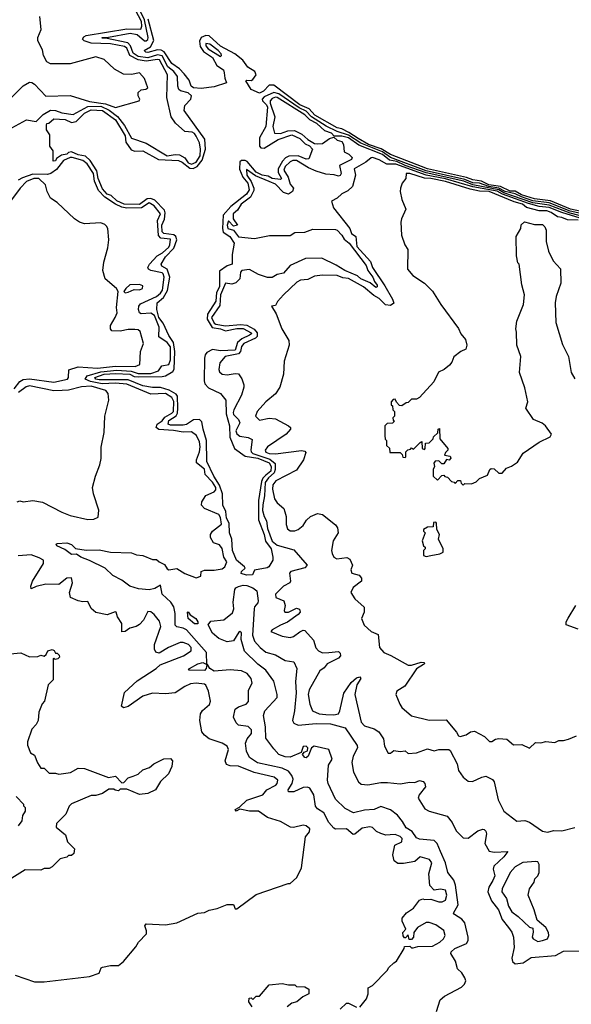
# Model space of a CAD drawing. Extents: x 2472589 to 2662339, y 701009 to 849030.
# Tile 266 of 406: x 2534674 to 2538083, y 793350 to 799436. Entities that reach past the tile are written whole.
import ezdxf

# ---------------------------------------------------------------- set-up
doc = ezdxf.new("R2010")
doc.units = 0

msp = doc.modelspace()

# ---------------------------------------------------------------- linework, layer by layer
at = {"layer": '0CON05XD'}
for points in [[(2535625, 797441.5), (2535594.8, 797485), (2535559.6, 797559.6), (2535533.8, 797595), (2535521.4, 797645), (2535523.1, 797685), (2535561.6, 797718.4), (2535587.2, 797762.8), (2535601.5, 797845), (2535584.6, 797894.6), (2535552.6, 797912.6), (2535548.6, 797925), (2535575, 797970.5), (2535626.4, 798023.6), (2535644.1, 798075), (2535639.5, 798095), (2535625.9, 798105.9), (2535565, 798113.6), (2535554.9, 798124.9), (2535552.4, 798165), (2535568, 798202), (2535572.9, 798242.9), (2535569.2, 798259.2), (2535509.6, 798319.6), (2535485, 798331.7), (2535461.3, 798328.7), (2535415, 798293.8), (2535319.2, 798295), (2535275, 798316.8), (2535238.9, 798348.9), (2535215, 798357.5), (2535185, 798391.2), (2535158, 798455), (2535151.6, 798501.6), (2535109.1, 798565), (2535081.5, 798591.5), (2535035, 798601.5), (2534995, 798619.4), (2534975.3, 798614.7), (2534964.5, 798604.5), (2534931.7, 798598.3), (2534901.7, 798578.3), (2534895, 798563.3), (2534881.7, 798561.7), (2534880, 798625), (2534860, 798655), (2534860, 798725), (2534840, 798755), (2534840, 798785), (2534842.5, 798795), (2534853, 798797), (2534885, 798823.3), (2534955, 798820), (2534995, 798801.4), (2535022.7, 798807.3), (2535075, 798857.7), (2535115, 798879.2), (2535185, 798875.2), (2535265, 798816.1), (2535325, 798718.1), (2535329.2, 798679.2), (2535361.8, 798631.8), (2535385, 798622.7), (2535434.2, 798625), (2535531, 798571), (2535655, 798565.5), (2535678.5, 798555), (2535725, 798517.4), (2535745, 798516.9), (2535770.9, 798529.1), (2535801.8, 798568.2), (2535822.1, 798635), (2535817.8, 798697.8), (2535691.2, 798875), (2535694.5, 798905), (2535731.7, 798945), (2535736.1, 798965), (2535715, 798982.9), (2535666.8, 798996.8), (2535657.5, 799005), (2535650.5, 799025), (2535649.2, 799085), (2535626.4, 799115), (2535590, 799145), (2535555, 799212.1), (2535525, 799219), (2535465, 799201), (2535405, 799209.2), (2535375, 799228.3), (2535358.3, 799275), (2535342.2, 799292.2), (2535205, 799322.5), (2535185, 799320), (2535183.3, 799325), (2535223.1, 799326.9), (2535356.7, 799353.3), (2535400.3, 799345), (2535445, 799305.7), (2535455, 799305.2), (2535465, 799313.5), (2535467.7, 799325), (2535445.7, 799435), (2535406.3, 799515)], [(2534615, 798946.2), (2534695, 799026.2), (2534735, 799048.8), (2534748, 799048), (2534765, 799036.7), (2534835, 798963.8), (2534985, 798966.7), (2535105, 798930), (2535205, 798915.5), (2535265, 798894), (2535412.5, 798935), (2535416.2, 798945), (2535405.6, 798965), (2535405.7, 798985), (2535425, 799001.4), (2535453.9, 799006.1), (2535466.2, 799015), (2535445, 799072.5), (2535415, 799107.5), (2535363.9, 799096.1), (2535315, 799100), (2535259.7, 799129.7), (2535195, 799188.8), (2535145, 799206.2), (2534985, 799163.3), (2534865, 799163.3), (2534842.5, 799175), (2534820, 799215), (2534815, 799250), (2534786.7, 799305), (2534786.7, 799325), (2534806.7, 799375), (2534797.5, 799455)], [(2534625, 798767.5), (2534715, 798817.3), (2534775, 798807.1), (2534819.1, 798850.9), (2534864.2, 798875.8), (2534895, 798875.3), (2534935, 798860.6), (2535005, 798848.9), (2535095, 798898.5), (2535175, 798900.7), (2535226, 798876), (2535277.3, 798837.3), (2535320.9, 798780.9), (2535365, 798702.9), (2535455, 798671.9), (2535585, 798595.4), (2535635, 798603.3), (2535660.7, 798600.7), (2535695, 798581.2), (2535715, 798550.6), (2535735, 798543.8), (2535765.1, 798555), (2535788.4, 798595), (2535792, 798635), (2535785, 798674), (2535765.3, 798715), (2535755, 798731.8), (2535740.2, 798740.2), (2535695, 798745.7), (2535637.1, 798797.1), (2535610.9, 798835), (2535584, 798955), (2535587.5, 799095), (2535537, 799187), (2535525, 799190.2), (2535455, 799180), (2535405, 799187.2), (2535354.4, 799214.4), (2535335, 799260), (2535321.1, 799271.1), (2535235, 799287), (2535115, 799290.1), (2535073.1, 799305), (2535062.7, 799315), (2535069.9, 799330.1), (2535085, 799338.8), (2535335, 799380), (2535422.9, 799377.1), (2535429.4, 799395), (2535427.5, 799425), (2535388.8, 799495)], [(2536765, 798701.3), (2536708.5, 798738.5), (2536665, 798760.6), (2536635, 798766.6), (2536497.6, 798845), (2536462.5, 798885), (2536405, 798910.4), (2536245, 799030.3), (2536215, 799031.7), (2536180.5, 798995), (2536155, 798982.6), (2536105, 799004.3), (2536072.3, 799057.7), (2536075, 799062.5), (2536105, 799059.4), (2536115, 799066.9), (2536134.3, 799095), (2536127.8, 799115), (2536083, 799143), (2536052.5, 799185), (2536003.6, 799225), (2535915, 799272.6), (2535845, 799336), (2535825, 799338.6), (2535794.7, 799325.3), (2535786, 799304), (2535789.8, 799269.8), (2535809.5, 799239.5), (2535865, 799202.5), (2535892.3, 799152.3), (2535932.9, 799125), (2535938.3, 799108.3), (2535940.6, 799075), (2535951.2, 799045), (2535875, 799021.4), (2535795, 799011.5), (2535747.5, 799015), (2535733.5, 799025), (2535721.9, 799061.9), (2535690.7, 799100.7), (2535661.2, 799131.2), (2535614, 799165), (2535567.1, 799237.1), (2535547.1, 799247.1), (2535525, 799248.7), (2535465, 799233.8), (2535453.3, 799235), (2535442.5, 799245), (2535481.2, 799268.8), (2535503.1, 799306.9), (2535468.7, 799438.7)], [(2535915, 799208.2), (2535921.8, 799215), (2535919.7, 799225), (2535900.8, 799245), (2535849.1, 799285), (2535825, 799288.5), (2535823.3, 799275), (2535838.9, 799255), (2535915, 799208.2)], [(2538369.1, 798189.1), (2538075, 798251.7), (2537945, 798303.4), (2537845, 798317), (2537775, 798340.1), (2537735, 798360.1), (2537674.4, 798374.4), (2537635, 798395.6), (2537572.2, 798405), (2537515, 798424.8), (2537475, 798428.2), (2537425, 798448.9), (2537185, 798502.7), (2536965, 798585.1), (2536915, 798618.4), (2536782.4, 798672.4), (2536705, 798723.1), (2536635, 798745.3), (2536567.5, 798777.5), (2536476.3, 798835), (2536445, 798869.6), (2536400.8, 798890.8), (2536275, 798978), (2536245, 798985.6), (2536185, 798959.1), (2536171.8, 798945), (2536173.4, 798935), (2536199, 798909), (2536204.3, 798894.3), (2536194.2, 798775), (2536156.7, 798705), (2536156.6, 798655), (2536165, 798643.5), (2536185, 798642.7), (2536270.6, 798695), (2536355, 798724.5), (2536405, 798700.8), (2536438.7, 798668.7), (2536465, 798656.9), (2536482.5, 798635), (2536460, 798575), (2536444.7, 798574.7), (2536394.5, 798594.5), (2536337.7, 798592.3), (2536317.4, 798582.6), (2536297.9, 798562.1), (2536270.8, 798515), (2536270.6, 798490.6), (2536291.8, 798455), (2536285, 798448.8), (2536235, 798454.6), (2536208.6, 798468.6), (2536173.1, 798475), (2536135, 798494.5), (2536079.5, 798559.5), (2536066.5, 798566.5), (2536045, 798566.4), (2536033.4, 798556.6), (2536031.2, 798511.2), (2536052.7, 798462.7), (2536084.1, 798425), (2536091.6, 798385), (2536075, 798357.8), (2535978, 798282), (2535932.1, 798227.9), (2535927.5, 798145), (2535931.8, 798121.8), (2535971.5, 798095), (2536000, 798055), (2535987.5, 797985), (2535987.5, 797925), (2535956.1, 797913.9), (2535908.3, 797881.7), (2535908, 797785), (2535890.3, 797749.7), (2535885, 797695.6), (2535835.1, 797614.9), (2535832, 797585), (2535863, 797533), (2535915, 797525.4), (2535945, 797513.3), (2536015, 797527.1), (2536055, 797528.1), (2536105, 797500), (2536105.8, 797494.2), (2536095, 797485.9), (2536046.7, 797463.3), (2536019.8, 797440.2), (2536005, 797393.5), (2535915, 797389.4), (2535865, 797396.7), (2535831, 797379), (2535820, 797365), (2535815.2, 797344.8), (2535813.3, 797203.3), (2535817.4, 797185), (2535840.4, 797160.4), (2535915, 797125.8), (2535947.6, 797085), (2535950.3, 797000.3), (2535971.1, 796925), (2535972.3, 796855), (2536001.1, 796785), (2536067.8, 796737.8), (2536145, 796725.6), (2536215, 796696.6), (2536228, 796675), (2536225.1, 796645), (2536195, 796621.7), (2536177.2, 796602.8), (2536168.5, 796581.5), (2536149.4, 796465), (2536149.6, 796345), (2536185.5, 796255), (2536192.3, 796212.3), (2536228.4, 796165), (2536238.9, 796115), (2536237.3, 796095), (2536214.5, 796055), (2536202.4, 796047.6), (2536125, 796033.8), (2536112.5, 796005), (2536075, 796002.6), (2536043.4, 796013.4), (2536043.8, 796026.2), (2536066.7, 796045), (2536063.3, 796055), (2536013.3, 796095), (2535988, 796155), (2535984.2, 796225), (2535970.5, 796265), (2535968.4, 796325), (2535951.9, 796355), (2535947, 796397), (2535929.5, 796435), (2535926.2, 796506.2), (2535909.4, 796559.4), (2535872.7, 796615), (2535830.4, 796705), (2535827.7, 796835), (2535806.8, 796905), (2535800.4, 796950.4), (2535784.7, 796964.7), (2535748.1, 796961.9), (2535705, 796934.8), (2535685, 796929.4), (2535605, 796929.2), (2535591.1, 796935), (2535595, 796957.8), (2535641.8, 796988.2), (2535649.6, 797005), (2535652, 797035), (2535648.5, 797108.5), (2535641.2, 797121.2), (2535596.9, 797146.9), (2535545, 797162.6), (2535495, 797161.9), (2535435, 797172.4), (2535345, 797209.4), (2535165, 797211), (2535143.6, 797215), (2535137.8, 797225), (2535195, 797245.3), (2535265, 797248.3), (2535354.2, 797245), (2535381.3, 797231.3), (2535405, 797227.8), (2535555, 797230.4), (2535574.6, 797235.4), (2535619.5, 797260.5), (2535627.6, 797275), (2535631.7, 797385), (2535625, 797441.5)], [(2538235, 798199.1), (2538075, 798239.5), (2537945, 798289.8), (2537845, 798304.8), (2537666.7, 798366.7), (2537634.8, 798385), (2537475, 798415.7), (2537417.5, 798437.5), (2537185, 798489.2), (2537055, 798535.1), (2537005, 798559.5), (2536958.3, 798568.3), (2536915, 798601.9), (2536770.5, 798660.5), (2536705, 798705.8), (2536664.5, 798715.5), (2536616.2, 798716.2), (2536601.4, 798735), (2536559.5, 798749.5), (2536510.2, 798795), (2536466.7, 798816.7), (2536435, 798847.6), (2536265, 798955.2), (2536255, 798958), (2536235, 798949.8), (2536220.7, 798935), (2536220.8, 798920.8), (2536250.8, 798835), (2536237.5, 798775), (2536249.2, 798735), (2536285, 798731.6), (2536330.4, 798749.6), (2536371.9, 798751.9), (2536418.1, 798728.1), (2536455, 798694.9), (2536495, 798671.5), (2536511.6, 798668.4), (2536545, 798670.2), (2536588.1, 798701.9), (2536615, 798710), (2536635, 798690.8), (2536665, 798682.5), (2536673.9, 798665), (2536679.1, 798619.1), (2536707.9, 798605), (2536728.9, 798585), (2536725, 798572.2), (2536650.7, 798535), (2536660.7, 798485), (2536655, 798472.2), (2536645, 798468.1), (2536616.9, 798476.9), (2536565, 798480.6), (2536505, 798499), (2536459.6, 798519.6), (2536385, 798565.8), (2536360.8, 798565), (2536345, 798557.6), (2536315, 798527.5), (2536306.2, 798505), (2536332.6, 798462.6), (2536345, 798418.8), (2536366.7, 798395), (2536360, 798375), (2536335, 798357.5), (2536305, 798368.8), (2536255, 798420), (2536215, 798436.6), (2536130.2, 798470.2), (2536075, 798509.2), (2536078.1, 798475), (2536103.9, 798435), (2536120.6, 798395), (2536120.4, 798379.6), (2536100.2, 798339.8), (2536042.9, 798295), (2536020.8, 798259.2), (2535993.3, 798235), (2535992.5, 798205), (2536020, 798165), (2535995, 798160), (2535965, 798193.3), (2535955.6, 798165), (2535960.9, 798145), (2535994.4, 798134.4), (2536025, 798094), (2536125, 798084.3), (2536217.3, 798102.7), (2536345, 798102.1), (2536375, 798120), (2536436.9, 798123.1), (2536485, 798141.5), (2536625, 798139.2), (2536635.1, 798135.1), (2536664.7, 798105), (2536679.8, 798079.8), (2536710.5, 798055), (2536815, 797916.9), (2536825.8, 797885.8), (2536857.1, 797845), (2536866.8, 797816.8), (2536882.5, 797795), (2536883.3, 797785), (2536875, 797780.8), (2536839.3, 797809.3), (2536782.5, 797835), (2536761.8, 797851.8), (2536682.9, 797885), (2536628.9, 797918.9), (2536541.1, 797961.1), (2536440.7, 797959.3), (2536345, 797916.4), (2536305, 797869.7), (2536265, 797860.3), (2536235, 797843.3), (2536205, 797842.6), (2536150.3, 797860.3), (2536095, 797892.6), (2536047.5, 797885), (2536037.5, 797875), (2536033.8, 797835), (2536010.5, 797809.5), (2535985, 797802), (2535945, 797808), (2535915, 797736.2), (2535909.9, 797670.1), (2535859.2, 797595), (2535875, 797560.8), (2535885, 797553.8), (2535945, 797544.5), (2536038.5, 797551.5)], [(2538175, 798244.9), (2538078.4, 798265), (2537955, 798316.7), (2537855, 798328.5), (2537775, 798354.1), (2537736.6, 798376.6), (2537705, 798376.7), (2537644.3, 798404.3), (2537573.5, 798415), (2537527.9, 798437.9), (2537475, 798445.1), (2537435, 798461), (2537195, 798515.1), (2536965, 798602.5), (2536908.2, 798638.2), (2536830.4, 798665), (2536765, 798701.3)], [(2536962.3, 794397.7), (2536936.4, 794396.4), (2536906.1, 794406.1), (2536879.3, 794419.3), (2536854.1, 794444.1), (2536838.3, 794448.3), (2536791.2, 794438.8), (2536745, 794401.2), (2536735, 794400), (2536694.1, 794434.1), (2536625, 794433.8), (2536615, 794438.8), (2536584, 794475), (2536554.3, 794534.3), (2536515, 794559.2), (2536502, 794575), (2536491.2, 794645), (2536466.8, 794686.8), (2536452.3, 794692.3), (2536425, 794690), (2536367.3, 794662.7), (2536335, 794664.3), (2536333.6, 794675), (2536357.1, 794715), (2536362.9, 794742.9), (2536355.5, 794765), (2536335, 794790.4), (2536295, 794809.7), (2536143.3, 794843.3), (2536094.4, 794875), (2536075.7, 794915), (2536070, 794965), (2536079.1, 794990.9), (2536105.8, 795025), (2536105.8, 795045.8), (2536085, 795067.5), (2536025, 795076), (2536010.7, 795090.7), (2535995.8, 795125), (2536006.2, 795175), (2536025, 795189.2), (2536074.2, 795205.8), (2536087.9, 795222.1), (2536087, 795293), (2536110, 795335), (2536104.2, 795365), (2536080, 795395), (2536045, 795411.4), (2535975, 795417.1), (2535875, 795409.5), (2535848, 795425), (2535835, 795450), (2535830, 795450), (2535826.7, 795425), (2535815.5, 795414.5), (2535717.5, 795415), (2535723.3, 795425), (2535775, 795455.6), (2535805, 795462.5), (2535830, 795450), (2535827.5, 795525), (2535705, 795664.5), (2535685, 795675.6), (2535645, 795682.5), (2535635, 795693.3), (2535634.6, 795765), (2535626.4, 795806.4), (2535607.5, 795835), (2535555.3, 795885), (2535545, 795941.9), (2535508.8, 795921.2), (2535475, 795911.3), (2535407.5, 795917.5), (2535355, 795933.9), (2535305, 795971.6), (2535249.8, 795999.8), (2535202, 796045), (2535105, 796093.1), (2535051.2, 796115), (2535025, 796133.3), (2534995, 796130), (2534952.2, 796162.2), (2534902.5, 796185), (2534900, 796195), (2534905, 796197.5), (2534965, 796202.5), (2534995, 796193.3), (2535018.3, 796168.3), (2535085, 796158.1), (2535165, 796159.3), (2535235, 796144.1), (2535365, 796140), (2535395, 796128.3), (2535435, 796124.3), (2535495, 796100), (2535519.5, 796099.5), (2535535, 796084.5), (2535567.8, 796067.8), (2535585, 796041.2), (2535595, 796036.7), (2535645, 796043.3), (2535695, 796013.8), (2535765, 795986.7), (2535793, 795997), (2535796.2, 796025), (2535815, 796033.1), (2535875, 796033.6), (2535925, 796041.8), (2535941.5, 796055), (2535953.3, 796085), (2535936, 796115), (2535925, 796167.5), (2535909.5, 796189.5), (2535872.3, 796202.3), (2535853.6, 796236.4), (2535853.3, 796255), (2535865.9, 796274.1), (2535921.4, 796318.6), (2535915, 796358.8), (2535905, 796377.1), (2535816.7, 796415), (2535797.5, 796435), (2535800, 796455), (2535823.3, 796495), (2535875, 796518.1), (2535885, 796530.8), (2535885.4, 796545), (2535865, 796578), (2535820, 796625), (2535815, 796657.5), (2535766.1, 796696.1), (2535765.8, 796715), (2535784.5, 796765), (2535788.7, 796795), (2535785, 796826.2), (2535766.9, 796865), (2535735, 796888.1), (2535685, 796886.4), (2535625, 796897.5), (2535532.9, 796902.9), (2535516.5, 796915), (2535524.2, 796935.8), (2535555, 796956.7), (2535570.2, 796979.8), (2535615, 797003.9), (2535624.1, 797015), (2535625.4, 797075.4), (2535615, 797101.1), (2535575, 797125.7), (2535485, 797122.2), (2535335, 797184), (2535265, 797189.5), (2535184, 797186), (2535110.8, 797199.2), (2535077.5, 797215), (2535091.3, 797235), (2535175, 797258.7), (2535275, 797269.6), (2535362.8, 797262.8), (2535405, 797249.6), (2535485, 797248.7), (2535531.9, 797265), (2535552.5, 797297.5), (2535595.5, 797305), (2535605, 797333.3), (2535605, 797414.3), (2535585, 797440), (2535534.4, 797475), (2535535.2, 797535), (2535507.1, 797607.1), (2535485, 797622.4), (2535425, 797618.9), (2535414.5, 797624.5), (2535407.3, 797645), (2535410.4, 797665), (2535421.2, 797678.8), (2535519.2, 797725), (2535545, 797744.7), (2535556, 797765), (2535567, 797845), (2535560, 797865), (2535555, 797870.5), (2535483.8, 797885), (2535469.2, 797895), (2535465.7, 797905), (2535475.6, 797925), (2535522.7, 797977.3), (2535555.5, 797995), (2535595, 798030.9), (2535602.7, 798045), (2535605, 798079.5), (2535546, 798086), (2535532.1, 798102.1), (2535524.5, 798195), (2535545, 798236.7), (2535505, 798286), (2535475, 798304.7), (2535427, 798273), (2535335, 798270.9), (2535305, 798276.2), (2535265, 798296.7), (2535199.3, 798339.3), (2535160.6, 798380.6), (2535137.1, 798437.1), (2535130.7, 798485), (2535090.3, 798545), (2535065, 798565.1), (2534999.1, 798585), (2534985, 798584.3), (2534944.8, 798565.2), (2534900.7, 798509.3), (2534865.3, 798484.7), (2534845, 798479.2), (2534755, 798480.5), (2534690.8, 798459.2), (2534665, 798443.1)], [(2538165, 798201), (2538024.8, 798244.8), (2537945, 798275.7), (2537885, 798280.8), (2537819, 798299), (2537657.9, 798357.9), (2537625, 798375.2), (2537473.1, 798403.1), (2537305, 798452.6), (2537185, 798474.9), (2536997.6, 798542.4), (2536942.5, 798542.5), (2536895, 798570), (2536855, 798583.3), (2536845, 798582.5), (2536812, 798555), (2536740, 798515), (2536748.8, 798475), (2536730, 798405), (2536702.3, 798377.7), (2536665, 798360), (2536635, 798332.5), (2536600, 798315), (2536613, 798273), (2536713.3, 798145), (2536723.3, 798115), (2536751.9, 798095), (2536757.4, 798035), (2536841.3, 797941.3), (2536855, 797904.7), (2536930.6, 797790.6), (2536978, 797708), (2536985.6, 797684.4), (2536965, 797670), (2536934.2, 797674.2), (2536895, 797712.1), (2536861.4, 797731.4), (2536799.5, 797785), (2536705, 797837.2), (2536671.3, 797841.3), (2536635, 797855.6), (2536545, 797856.7), (2536495, 797850), (2536455, 797830), (2536410, 797825), (2536387, 797813), (2536304.1, 797735.9), (2536266.4, 797693.6), (2536255, 797670), (2536230, 797665), (2536258.8, 797618.8), (2536293.8, 797525), (2536337, 797453), (2536340, 797425), (2536307.5, 797325), (2536303.8, 797245), (2536280.8, 797165), (2536255, 797124), (2536194.2, 797075), (2536141.9, 797015), (2536131.9, 796985), (2536155, 796960.8), (2536215, 796972.9), (2536255, 796969.2), (2536335, 796926.7), (2536346.7, 796915), (2536348, 796905), (2536320, 796875), (2536204.3, 796795), (2536191.4, 796775), (2536195, 796762.9), (2536215, 796753.9), (2536255, 796753.2), (2536415, 796772.5), (2536435, 796769.2), (2536441.4, 796761.4), (2536428.1, 796715), (2536385, 796652.2), (2536255.8, 796585), (2536238.6, 796561.4), (2536236.4, 796535), (2536249.1, 796475), (2536265, 796450.6), (2536305.4, 796415.4), (2536311.9, 796395), (2536320, 796365), (2536320, 796315), (2536329.1, 796289.1), (2536345, 796275.8), (2536375, 796275.8), (2536395, 796285.8), (2536425, 796310), (2536446.9, 796343.1), (2536470, 796365), (2536515, 796384), (2536545, 796376.7), (2536625, 796313.8), (2536637.5, 796295), (2536642, 796265), (2536611.4, 796215), (2536600.6, 796155), (2536604, 796136), (2536615, 796113.8), (2536634.3, 796104.3), (2536695, 796112.5), (2536715, 796102.5), (2536730, 796065), (2536721.2, 796035), (2536725.9, 796015.9), (2536772.5, 796002.5), (2536786.7, 795985), (2536785.8, 795965), (2536733.6, 795926.4), (2536721.2, 795895), (2536745, 795856.7), (2536803.3, 795805), (2536802, 795775), (2536786, 795735), (2536803, 795693), (2536845, 795654), (2536890, 795635), (2536898, 795555), (2536925, 795523.8), (2536967, 795507), (2537075, 795446.2), (2537095, 795446), (2537155, 795465.8), (2537173, 795463), (2537176.2, 795455), (2537169.5, 795450.5), (2537127, 795423), (2537053.9, 795316.1), (2537003.9, 795286.1), (2536998.8, 795265), (2537022, 795205), (2537035, 795184), (2537095, 795132.5), (2537205, 795105.6), (2537308.3, 795108.3), (2537373.1, 795033.1), (2537385, 795010), (2537395, 795005.6), (2537432.5, 795015), (2537460, 795035), (2537485, 795038.8), (2537546.1, 795006.1), (2537577.5, 794975), (2537592.5, 794975), (2537615, 794990), (2537635, 794993.8), (2537685, 794990), (2537724.5, 794954.5), (2537776.1, 794956.1), (2537825, 794933.3), (2537860.7, 794969.3), (2537895, 794966.7), (2537925, 794973.8), (2537980.7, 794969.3), (2538005, 794980), (2538035, 794980), (2538065, 794988.8), (2538115, 795008.8)], [(2538125, 798195.9), (2538059.7, 798199.7), (2538025, 798214.2), (2537997.6, 798217.6), (2537958.6, 798245), (2537932, 798255), (2537885, 798253.6), (2537806, 798276), (2537780.9, 798295), (2537729.5, 798309.5), (2537575.3, 798375), (2537515, 798376.1), (2537457.5, 798387.5), (2537305, 798435.7), (2537215.6, 798454.4), (2537176.2, 798456.2), (2537084.1, 798485.9), (2537061.2, 798485), (2537060, 798455), (2537037.5, 798425), (2537026.2, 798395), (2537024.2, 798374.2), (2537034.5, 798324.5), (2537060, 798265), (2537032.5, 798205), (2537030, 798185), (2537033.8, 798105), (2537054, 798045), (2537072, 798015), (2537070, 797895), (2537102.5, 797855), (2537175, 797806.7), (2537225, 797757.5), (2537275.9, 797675.9), (2537385, 797527.5), (2537400, 797495), (2537428.3, 797458.3), (2537438, 797425), (2537431.2, 797398.8), (2537400, 797385), (2537357, 797353), (2537345, 797320), (2537329.3, 797300.7), (2537296.1, 797273.9), (2537262.3, 797257.7), (2537233, 797197), (2537145, 797100), (2537125, 797090), (2537095, 797090), (2537075, 797070), (2537061.7, 797068.3), (2537035, 797050), (2537021.7, 797051.7), (2537001.7, 797071.7), (2536995, 797090), (2536981.7, 797088.3), (2536970, 797075), (2536970, 797055), (2536978.3, 797048.3), (2536980, 797025), (2536990, 797015), (2536990, 796985), (2536980, 796975), (2536981.7, 796961.7), (2536990, 796955), (2536978.3, 796941.7), (2536945, 796940), (2536930, 796925), (2536930, 796865), (2536933, 796843), (2536940, 796835), (2536940, 796805), (2536958.3, 796788.3), (2536961.7, 796761.7), (2537025, 796760), (2537038.3, 796748.3), (2537041.7, 796731.7), (2537055, 796730), (2537060, 796735), (2537060, 796765), (2537071.7, 796778.3), (2537088.3, 796781.7), (2537095, 796790), (2537108.3, 796781.7), (2537148.3, 796821.7), (2537158.3, 796828.3), (2537160, 796785), (2537175, 796780), (2537180, 796785), (2537181.7, 796818.3), (2537205, 796820), (2537230, 796845), (2537231.7, 796858.3), (2537258.3, 796881.7), (2537260, 796905), (2537268.3, 796908.3), (2537270, 796845), (2537320, 796785), (2537320, 796775), (2537305, 796760), (2537300, 796745), (2537335, 796737.5), (2537337.5, 796725), (2537327, 796713), (2537311.7, 796718.3), (2537295, 796690), (2537281.7, 796691.7), (2537265, 796710), (2537241.7, 796708.3), (2537232.5, 796695), (2537237.5, 796675), (2537230, 796655), (2537230, 796615), (2537255, 796590), (2537281.7, 796618.3), (2537295, 796620), (2537301.7, 796611.7), (2537318.3, 796608.3), (2537341.7, 796581.7), (2537358.3, 796578.3), (2537365, 796570), (2537381.7, 796588.3), (2537398.3, 796588.3), (2537401.7, 796571.7), (2537415, 796560), (2537425, 796570), (2537465, 796567.5), (2537495, 796580), (2537515, 796600), (2537565, 796620), (2537580, 796655), (2537588.3, 796661.7), (2537605, 796660), (2537635, 796633.8), (2537655, 796632.5), (2537682.5, 796665), (2537713.6, 796676.4), (2537749.3, 796700.7), (2537785, 796756.7), (2537885, 796823.8), (2537953, 796857), (2537960, 796875), (2537923.3, 796925), (2537902.7, 796942.7), (2537850, 796965), (2537802.5, 797035), (2537813.3, 797075), (2537795, 797160), (2537763.3, 797255), (2537770, 797355), (2537746.7, 797425), (2537743.3, 797505), (2537740, 797525), (2537747, 797573), (2537786.7, 797675), (2537793.3, 797735), (2537777, 797797), (2537760, 797925), (2537753, 797933), (2537743, 797977), (2537742.5, 798095), (2537770, 798145), (2537773, 798167), (2537793, 798187), (2537855, 798170), (2537905, 798170), (2537920, 798155), (2537927.5, 798135), (2537927.5, 798065), (2537942.5, 798005), (2537970, 797945), (2538016.4, 797896.4), (2538017, 797807), (2537990, 797725), (2537983.3, 797685), (2537986.2, 797565), (2538028.3, 797428.3), (2538066.2, 797355), (2538082, 797255), (2538105, 797216.7)], [(2534640.5, 797155), (2534675, 797200.5), (2534695, 797212.2), (2534735, 797216.8), (2534885, 797194.8), (2534969.4, 797215), (2534976.2, 797225), (2534977.6, 797272.4), (2535035, 797290.5), (2535155, 797281.3), (2535265, 797294.4), (2535387.6, 797292.4), (2535415.4, 797304.6), (2535421.2, 797385), (2535439.2, 797435), (2535417.8, 797507.8), (2535405, 797519.2), (2535385, 797521.1), (2535345, 797520.6), (2535295, 797510), (2535243, 797513), (2535234.4, 797524.4), (2535235.6, 797545), (2535264.4, 797595), (2535276.9, 797625), (2535272, 797658), (2535282.5, 797755), (2535272.5, 797775), (2535202.5, 797835), (2535187.5, 797885), (2535193.6, 797936.4), (2535218.8, 798025), (2535223.9, 798076.1), (2535218.8, 798145), (2535210.7, 798160.7), (2535200.7, 798170.7), (2535175, 798180), (2535075, 798173.8), (2535044.1, 798184.1), (2535012.5, 798205), (2534906.4, 798306.4), (2534863.6, 798333.6), (2534843.6, 798373.6), (2534833.3, 798415), (2534792.5, 798455), (2534761.2, 798455), (2534716.7, 798435), (2534676.7, 798395), (2534617.5, 798315)], [(2535325, 797746.7), (2535345, 797751.4), (2535381.7, 797768.3), (2535415, 797766.7), (2535432.5, 797775), (2535435, 797790), (2535415, 797798.8), (2535355, 797797.5), (2535328.8, 797775), (2535316.7, 797755), (2535325, 797746.7)], [(2536038.5, 797551.5), (2536077.4, 797547.4), (2536123.5, 797523.5), (2536140.9, 797500.9), (2536141.4, 797478.6), (2536131.5, 797468.5), (2536059.1, 797435), (2536045.4, 797415), (2536037.5, 797385), (2536025, 797370.6), (2535944, 797355), (2535910.8, 797315), (2535904.2, 797274.2), (2535909.5, 797259.5), (2535925.8, 797245.8), (2535955, 797240.8), (2536005, 797250), (2536025, 797246.2), (2536046.1, 797216.1), (2536059.3, 797179.3), (2536060, 797165), (2536043.8, 797115), (2535996.2, 797025), (2535992.5, 797007.5), (2535995.8, 796995), (2536026.4, 796965), (2536034.4, 796945), (2536009.5, 796895), (2536015, 796876.2), (2536035, 796861.9), (2536085, 796853.1), (2536111.2, 796841.2), (2536103, 796777), (2536104, 796765), (2536113.8, 796755), (2536219, 796719), (2536252, 796692), (2536253, 796655), (2536246.4, 796635), (2536210.4, 796605), (2536190.9, 796575), (2536187.3, 796492.7), (2536177.3, 796437.3), (2536175, 796403.3), (2536183.8, 796365), (2536199.5, 796339.5), (2536205, 796292), (2536235, 796213.5), (2536265, 796188.5), (2536368.8, 796158.8), (2536451.2, 796065), (2536435, 796048.6), (2536350, 796025), (2536342, 796015), (2536346.7, 795965), (2536342.5, 795955), (2536303.3, 795935), (2536254.7, 795885), (2536256.7, 795865), (2536306, 795845), (2536313.9, 795816.1), (2536308.8, 795785), (2536313.3, 795775), (2536335, 795773.9), (2536385, 795799.6), (2536403, 795793), (2536406.5, 795775), (2536395, 795759.5), (2536328.3, 795711.7), (2536285, 795694.4), (2536234.2, 795665), (2536226.7, 795655), (2536295, 795626.2), (2536345, 795616.7), (2536365, 795623.8), (2536405, 795653.3), (2536425, 795662.5), (2536435, 795660), (2536490.5, 795600.5), (2536504.1, 795554.1), (2536520, 795535), (2536545, 795523.1), (2536585, 795525.6), (2536645, 795530.5), (2536655, 795520), (2536656.2, 795505), (2536645, 795490.6), (2536573.8, 795455), (2536555, 795430), (2536528.8, 795411.2), (2536462, 795295), (2536455.8, 795265), (2536466.2, 795205), (2536483.8, 795165), (2536525, 795146.5), (2536565, 795141.8), (2536615, 795140.4), (2536643.3, 795146.7), (2536653.1, 795165), (2536677.2, 795272.8), (2536721.4, 795338.6), (2536755, 795368.1), (2536775, 795373.8), (2536782, 795365), (2536758.2, 795325), (2536745.7, 795265), (2536784.4, 795095), (2536805, 795072.5), (2536863.6, 795053.6), (2536892.5, 795035), (2536921.7, 794991.7), (2536927.5, 794945), (2536951.7, 794901.7), (2536965, 794902.5), (2536985, 794920), (2537025, 794912.5), (2537055, 794917.5), (2537075, 794900), (2537125, 794903.8), (2537195, 794930), (2537235, 794918), (2537265, 794926), (2537325, 794926), (2537335, 794920), (2537377.3, 794837.3), (2537386, 794795), (2537415, 794753.3), (2537445, 794730), (2537471.7, 794728.3), (2537530, 794755), (2537555, 794760), (2537595, 794740), (2537606.7, 794725), (2537630, 794615), (2537666.7, 794545), (2537745, 794483.3), (2537795, 794486.2), (2537825, 794476.7), (2537905, 794421.2), (2537935, 794413.8), (2537975, 794423.8), (2538025, 794423.3), (2538105, 794442.5)], [(2534658.8, 796455), (2534675, 796462), (2534695, 796456.2), (2534755, 796463.3), (2534815, 796453.3), (2534935, 796391.2), (2534985, 796372.5), (2535095, 796346.2), (2535131.7, 796348.3), (2535158.3, 796361.7), (2535162.5, 796405), (2535130, 796505), (2535123.8, 796545), (2535142.5, 796615), (2535170, 796685), (2535176.4, 796723.6), (2535177, 796793), (2535196.2, 796885), (2535200, 796985), (2535223.8, 797085), (2535220, 797125), (2535206.7, 797145), (2535115, 797171), (2535055, 797167.7), (2534975, 797145.4), (2534936.9, 797143.1), (2534885, 797142.9), (2534735, 797172.7), (2534713.4, 797166.6), (2534667.3, 797132.7)], [(2537185, 796117.5), (2537215, 796123.3), (2537270, 796135), (2537290, 796145), (2537290, 796165), (2537262.5, 796225), (2537267.5, 796255), (2537252.5, 796285), (2537250, 796325), (2537245, 796330), (2537231.7, 796328.3), (2537228.3, 796301.7), (2537195, 796300), (2537170, 796285), (2537170, 796275), (2537180, 796265), (2537160, 796215), (2537170, 796185), (2537180, 796175), (2537180, 796165), (2537170, 796155), (2537170, 796125), (2537185, 796117.5)], [(2535925, 794964.2), (2535845, 794992), (2535815, 795014), (2535800, 795035), (2535787.1, 795105), (2535790.6, 795145), (2535803.1, 795166.9), (2535845.9, 795204.1), (2535852.9, 795225), (2535841.3, 795285), (2535825, 795322.5), (2535815, 795329.6), (2535765, 795335.4), (2535729.2, 795330.8), (2535695, 795315.6), (2535635, 795276.2), (2535575, 795268.6), (2535495, 795274.3), (2535435, 795255.5), (2535345, 795190.9), (2535315, 795183.1), (2535303.3, 795193.3), (2535321.8, 795278.2), (2535400.2, 795349.8), (2535516.7, 795425), (2535542.3, 795447.7), (2535685.3, 795504.7), (2535732.5, 795535), (2535733.3, 795555), (2535717.1, 795575), (2535685, 795587.3), (2535665, 795586.7), (2535593.7, 795556.3), (2535535, 795521.2), (2535516.2, 795526.2), (2535507.5, 795545), (2535506.9, 795575), (2535545.4, 795685), (2535537.5, 795717.5), (2535505, 795760), (2535485, 795776), (2535465, 795778), (2535438.8, 795725), (2535415, 795698), (2535394.1, 795685.9), (2535355, 795675.6), (2535325, 795654.4), (2535305, 795652.5), (2535304.2, 795705), (2535277.5, 795745), (2535270, 795775), (2535263, 795777), (2535215, 795757.5), (2535145, 795772.5), (2535116.4, 795796.4), (2535095, 795840), (2535065, 795837.5), (2535035, 795844), (2534987.5, 795865), (2534981.2, 795895), (2535000, 795955), (2534995, 795986.2), (2534965, 795983.8), (2534915, 795946), (2534835, 795948), (2534775, 795933.3), (2534745, 795917.5), (2534742, 795935), (2534752.5, 795965), (2534820, 796075), (2534820, 796095), (2534795, 796109.6), (2534745, 796128.2), (2534665, 796121.8)], [(2536245, 794930), (2536194.5, 794994.5), (2536192.3, 795065), (2536180, 795135), (2536189.2, 795165), (2536265, 795247.5), (2536265.6, 795265), (2536245, 795348), (2536195, 795415.7), (2536145, 795453.3), (2536062.7, 795532.7), (2536043.3, 795605), (2536045, 795645.8), (2536035, 795653.8), (2536028.8, 795651.2), (2535995, 795597.5), (2535955, 795590), (2535905, 795611.9), (2535865.8, 795645), (2535837.8, 795695), (2535855, 795718.3), (2535935, 795726.7), (2535989.3, 795770.7), (2535998, 795795), (2535993.1, 795835), (2536003.1, 795915), (2536008.8, 795925), (2536027, 795933), (2536055, 795940.2), (2536078.5, 795938.5), (2536114, 795925), (2536138.8, 795905), (2536148.5, 795845), (2536145, 795831.2), (2536125, 795806.7), (2536123.7, 795793.7), (2536111.9, 795631.9), (2536124.4, 795594.4), (2536159.1, 795555), (2536195, 795527.8), (2536255, 795510.8), (2536314.5, 795474.5), (2536367.8, 795467.8), (2536387.5, 795425), (2536377.5, 795345), (2536382.5, 795275), (2536372.3, 795165), (2536359.2, 795105), (2536368, 795088), (2536395.5, 795075.5), (2536505, 795085.8), (2536594.6, 795084.6), (2536685, 795060), (2536760, 794950), (2536762.2, 794935), (2536734.6, 794885), (2536727.3, 794845), (2536736.9, 794785), (2536767.7, 794725), (2536785, 794712), (2536825, 794707.3), (2536905, 794721.8), (2536947.8, 794722.2), (2537025, 794712.2), (2537085, 794722.7), (2537115, 794721.5), (2537145, 794734.2), (2537166.7, 794726.7), (2537177.5, 794715), (2537181.1, 794695), (2537143.1, 794645), (2537135.6, 794625), (2537177.9, 794557.9), (2537204.3, 794544.3), (2537315, 794512.5), (2537347.3, 794475), (2537372, 794422), (2537415, 794379.2), (2537445, 794378), (2537505, 794422), (2537535, 794433.8), (2537545, 794431.2), (2537555, 794420), (2537557.8, 794405), (2537547.5, 794345), (2537575, 794297.5), (2537605, 794290.5), (2537690, 794295), (2537665, 794261.4), (2537602.9, 794205), (2537599.4, 794185), (2537610, 794145), (2537598.7, 794115), (2537572.9, 794075), (2537566.2, 794045), (2537590.3, 793990.3), (2537631.8, 793935), (2537654.8, 793874.8), (2537694.5, 793825), (2537715.9, 793795.9), (2537725.8, 793765.8), (2537728.8, 793701.2), (2537714.5, 793635), (2537718.9, 793615), (2537735, 793600), (2537785, 793607.3), (2537835, 793640.4), (2537985, 793651.6), (2538035, 793679.6), (2538135, 793681.4)], [(2538125, 795670), (2538050, 795695), (2538050, 795715), (2538063, 795737), (2538110, 795815)], [(2535775, 795701.2), (2535755, 795702.5), (2535715, 795734.4), (2535710, 795775), (2535715, 795776.7), (2535727.3, 795757.3), (2535762.9, 795735), (2535775.5, 795715), (2535775, 795701.2)], [(2534615, 795517.5), (2534681.7, 795521.7), (2534735, 795497.5), (2534785, 795500), (2534805, 795507.5), (2534825, 795502.5), (2534837.5, 795512.5), (2534847.5, 795535), (2534873.6, 795543.6), (2534886.4, 795536.4), (2534895, 795520), (2534905, 795520), (2534918.3, 795508.3), (2534920, 795495), (2534910, 795485), (2534892.5, 795482.5), (2534885, 795490), (2534880, 795485), (2534880, 795355), (2534850, 795325), (2534827.5, 795225), (2534813, 795207), (2534792.5, 795155), (2534787.5, 795105), (2534775, 795080), (2534748.3, 795051.7), (2534723, 794973), (2534723, 794953), (2534740, 794905), (2534765, 794890), (2534783, 794843), (2534805, 794810), (2534825, 794810), (2534855, 794780), (2534895, 794780), (2534915, 794772.5), (2534987, 794783), (2535035, 794810), (2535075, 794807.5), (2535223, 794753), (2535265, 794760), (2535305, 794720), (2535318.3, 794721.7), (2535345, 794750), (2535375, 794760), (2535407, 794773), (2535435, 794800), (2535477, 794813), (2535503, 794837), (2535565, 794867.5), (2535605, 794870), (2535617.5, 794855), (2535615, 794820), (2535592.5, 794775), (2535545, 794727.5), (2535513, 794677), (2535465, 794652.5), (2535415, 794647.5), (2535335, 794680), (2535295, 794680), (2535285, 794670), (2535263, 794673), (2535255, 794680), (2535225, 794680), (2535185, 794652.5), (2535145, 794640), (2535115, 794640), (2534995, 794590), (2534980, 794575), (2534960, 794525), (2534901.7, 794468.3), (2534900, 794445), (2534957, 794397), (2534970, 794355), (2535011.7, 794311.7), (2535008.3, 794281.7), (2534995, 794270), (2534975, 794270), (2534965, 794260), (2534925, 794250), (2534875, 794200), (2534855, 794190), (2534825, 794190), (2534805, 794180), (2534708.3, 794181.7), (2534625, 794130)], [(2534645, 793530.5), (2534765, 793488.5), (2534825, 793489.4), (2535105, 793522.5), (2535165, 793543.3), (2535177.5, 793575), (2535185, 793580), (2535235, 793591.2), (2535285, 793591.2), (2535316.2, 793615), (2535392, 793705), (2535408.8, 793735), (2535456.7, 793785), (2535458, 793805), (2535447.5, 793835), (2535455, 793847.5), (2535575, 793842.5), (2535645, 793853.8), (2535775, 793913.3), (2535815, 793917.5), (2535845, 793932.5), (2535895, 793943.3), (2535955, 793966.7), (2535995, 793967.5), (2536005, 793940), (2536015, 793940), (2536135, 794030), (2536333.3, 794096.7), (2536345, 794097.5), (2536387.5, 794135), (2536415.9, 794194.1), (2536439.2, 794385), (2536464.4, 794415.6), (2536466.7, 794435), (2536445, 794453.5), (2536425, 794457.5), (2536365, 794443.3), (2536347.5, 794445), (2536285, 794481.2), (2536205, 794506), (2536150, 794545), (2536095, 794544), (2536035, 794556.7), (2536012.5, 794545), (2536006.2, 794555), (2536031.4, 794568.6), (2536077.3, 794612.7), (2536176, 794645), (2536201.2, 794675), (2536255.8, 794705), (2536265.7, 794715), (2536269.2, 794735), (2536246.7, 794755), (2536122.4, 794782.4), (2536025, 794822), (2535974.1, 794824.1), (2535951.7, 794831.7), (2535943.8, 794855), (2535964.3, 794925), (2535955, 794945.8), (2535925, 794964.2)], [(2537248.9, 793305), (2537271.8, 793378.2), (2537299.2, 793400.8), (2537405, 793455.7), (2537422.2, 793475), (2537430, 793495), (2537425.7, 793515), (2537406, 793545), (2537378.9, 793568.9), (2537367, 793617), (2537338, 793665), (2537340, 793675), (2537362.9, 793695), (2537435, 793726.7), (2537445.7, 793744.3), (2537446.2, 793765), (2537424.6, 793855), (2537406.5, 793876.5), (2537360, 793905), (2537354.2, 793914.2), (2537384.1, 793965), (2537367.2, 794087.2), (2537356.7, 794116.7), (2537320, 794165), (2537305.3, 794225), (2537274.5, 794294.5), (2537254.7, 794344.7), (2537235, 794363.8), (2537145, 794371.8), (2537125, 794379.4), (2537098.8, 794418.8), (2537061.7, 794441.7), (2537040.4, 794480.4), (2537009.2, 794519.2), (2536965, 794552.9), (2536905, 794573.8), (2536865, 794553.6), (2536805, 794550), (2536736.8, 794533.2), (2536685, 794560), (2536625, 794618), (2536580.7, 794715), (2536576.8, 794735), (2536581.7, 794828.3), (2536605.6, 794865), (2536583.8, 794925), (2536493.3, 794945), (2536478, 794935), (2536455.7, 794885), (2536445, 794874), (2536435, 794876.7), (2536422.5, 794895), (2536431.7, 794908.3), (2536452.5, 794917.5), (2536453.8, 794935), (2536445, 794945.7), (2536425, 794943.3), (2536413.6, 794906.4), (2536345, 794877.1), (2536315, 794879.5), (2536274.6, 794894.6), (2536245, 794930)], [(2534666.4, 794453.6), (2534690, 794485), (2534693, 794517), (2534710, 794545), (2534710, 794565), (2534700, 794575), (2534700, 794585), (2534652.5, 794635)], [(2536776.4, 793333.6), (2536816.7, 793385), (2536826.7, 793415), (2536827, 793453), (2536855, 793467.5), (2536945, 793560), (2536955, 793577.5), (2536985, 793607.5), (2537003, 793617), (2537050, 793695), (2537051.7, 793708.3), (2537085, 793710), (2537095, 793700), (2537105, 793700), (2537135, 793707.5), (2537225, 793710), (2537271.2, 793735), (2537292, 793755), (2537302.5, 793775), (2537295.8, 793805.8), (2537245, 793841.2), (2537205, 793856.7), (2537185, 793856.2), (2537132.5, 793825), (2537110, 793795), (2537107.5, 793765), (2537095, 793750), (2537081.7, 793751.7), (2537075, 793780), (2537058.3, 793761.7), (2537051.7, 793761.7), (2537043, 793773), (2537042.5, 793795), (2537060, 793815), (2537037.5, 793865), (2537037, 793883), (2537064.1, 793915.9), (2537106.7, 793945), (2537145, 793993.3), (2537165, 794002.5), (2537175, 793997.5), (2537215, 794001.2), (2537265, 793982.9), (2537285, 793982.9), (2537305.7, 793995), (2537314.4, 794025), (2537305, 794055.7), (2537275, 794061.4), (2537235, 794056.7), (2537207.5, 794085), (2537202.7, 794157.3), (2537220.6, 794225), (2537206.4, 794246.4), (2537148.8, 794261.2), (2537115, 794232.5), (2537045, 794220), (2537010.7, 794220.7), (2536987, 794237), (2536980, 794275), (2536992.5, 794335), (2537035, 794353.8), (2537036.5, 794375), (2537025, 794387.5), (2536995, 794399.2), (2536962.3, 794397.7)], [(2537875, 793738.8), (2537905, 793743.8), (2537935.8, 793754.2), (2537944, 793775), (2537940.8, 793795), (2537925.7, 793825.7), (2537870.8, 793870.8), (2537852.5, 793935), (2537816.2, 794025), (2537823.8, 794065), (2537853.3, 794105), (2537857.5, 794125), (2537875.7, 794144.3), (2537884, 794165), (2537883.3, 794215), (2537875, 794230), (2537863.6, 794233.6), (2537783, 794227), (2537735, 794200.8), (2537705.4, 794164.6), (2537656, 794065), (2537652.5, 794045), (2537682.5, 794005), (2537695, 793956.7), (2537715, 793922), (2537755, 793893.8), (2537825, 793827.5), (2537845, 793820), (2537847, 793797), (2537840, 793765), (2537847.5, 793755), (2537875, 793738.8)], [(2536110, 793335), (2536090, 793365), (2536091.7, 793388.3), (2536105, 793390), (2536115, 793380), (2536135, 793400), (2536155, 793400), (2536215, 793470), (2536295, 793480), (2536335, 793470), (2536375, 793470), (2536385, 793460), (2536435, 793457.5), (2536460, 793445), (2536460, 793415), (2536423.8, 793396.2), (2536387.5, 793365), (2536355, 793357.5), (2536327.5, 793335)], [(2536655, 793320), (2536693, 793357), (2536705, 793357.5), (2536755, 793332.5)]]:
    msp.add_lwpolyline(points, dxfattribs=at)

doc.saveas('drawing.dxf')
